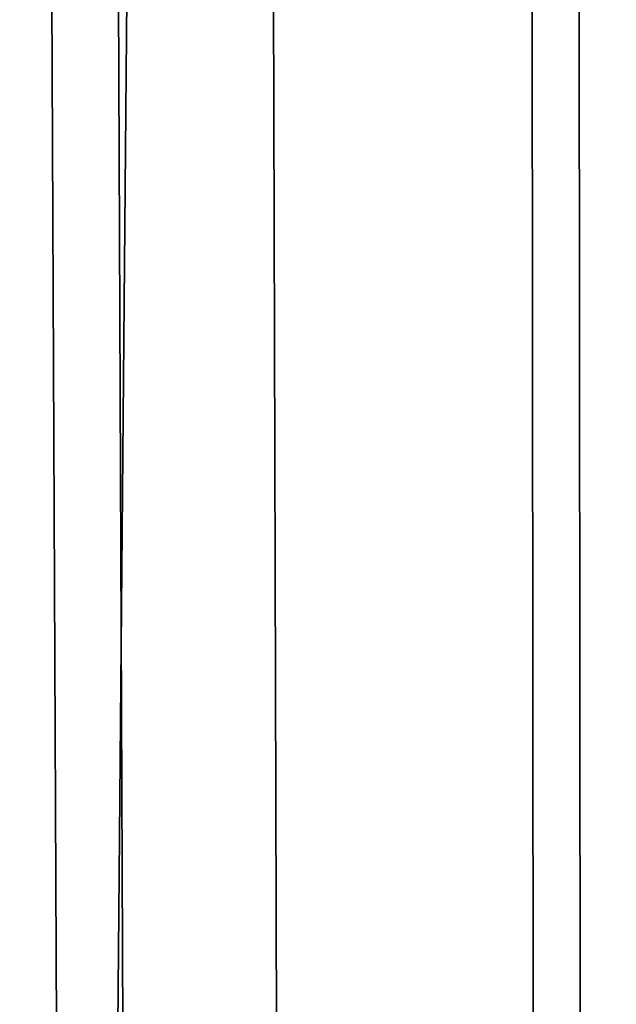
# Model space of a CAD drawing. Header units: metres. Extents: x -258 to 72, y -72 to 102.
# Tile 846 of 1056: x -12.059 to -11.807, y 80.053 to 80.469. Entities that reach past the tile are written whole.
import ezdxf

# ---------------------------------------------------------------- set-up
doc = ezdxf.new("R2010")
doc.units = ezdxf.units.M
doc.layers.add('solid_FREESTAND_ASM_SW0005', color=7, linetype='CONTINUOUS')

msp = doc.modelspace()

# ---------------------------------------------------------------- linework, layer by layer
at = {"layer": 'solid_FREESTAND_ASM_SW0005'}
for points in [[(-11.839768, 100.5, 23.090229), (-12.546236, 19.27672, 24.078566), (-12.655509, 100.5, 24.247789)], [(-11.839768, 100.5, 23.090229), (-11.770615, 19.759874, 23.00201), (-12.546236, 19.27672, 24.078566)], [(-11.424497, 87.773895, 22.579872), (-11.770615, 19.759874, 23.00201), (-11.839768, 100.5, 23.090229)], [(-12.076273, 87.230507, 41.197395), (-12.546221, 19.276731, 40.521458), (-11.770597, 19.759884, 41.598011)], [(-12.042157, 86.563896, 41.243515), (-12.076273, 87.230507, 41.197395), (-11.770597, 19.759884, 41.598011)], [(-11.967987, 85.881363, 41.342525), (-12.042157, 86.563896, 41.243515), (-11.770597, 19.759884, 41.598011)], [(-11.848083, 85.173744, 41.499073), (-11.967987, 85.881363, 41.342525), (-11.770597, 19.759884, 41.598011)], [(-11.673482, 84.430199, 41.71965), (-11.848083, 85.173744, 41.499073), (-11.770597, 19.759884, 41.598011)]]:
    msp.add_3dface(points, dxfattribs=at)

doc.saveas('drawing.dxf')
